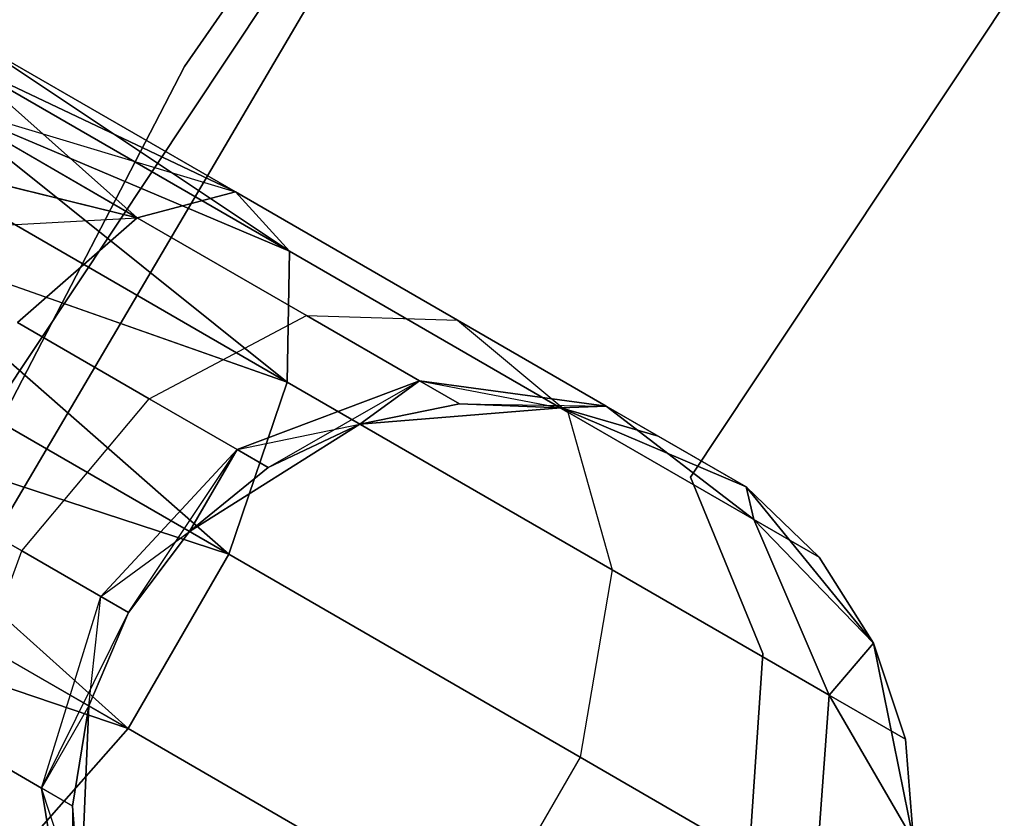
# Model space of a CAD drawing. Extents: x -91 to 91, y -91 to 262.
# Tile 298 of 480: x -53.47 to -51.13, y 30.25 to 32.15. Entities that reach past the tile are written whole.
import ezdxf

# ---------------------------------------------------------------- set-up
doc = ezdxf.new("R2010")
doc.units = 0
doc.header["$LTSCALE"] = 25.4
doc.layers.get('0').update_dxf_attribs({"linetype": 'CONTINUOUS'})

# ---------------------------------------------------------------- blocks, each defined once
blk = doc.blocks.new('ETE0_STL_1')
at = {"color": 0}
for p, q in [((-53.0791, 32.0407, 330.5076), (-48.4429, 38.6948, 330.5076)), ((-48.4429, 38.6948, 321.0076), (-53.0791, 32.0407, 321.0076)), ((-48.4429, 38.6948, 321.0076), (-53.0791, 32.0407, 321.0076)), ((-53.0791, 32.0407, 330.5076), (-48.4429, 38.6948, 330.5076)), ((-49.2803, 37.6225, 159.5), (-53.7694, 30.8683, 159.5)), ((-53.7694, 30.8683, 169), (-49.2803, 37.6225, 169)), ((-53.7694, 30.8683, 169), (-49.2803, 37.6225, 169)), ((-49.2803, 37.6225, 159.5), (-53.7694, 30.8683, 159.5)), ((-51.8768, 31.064, 164.5076), (-48.7645, 35.7519, 164.5076)), ((-48.7645, 35.7519, 162.5076), (-51.8768, 31.064, 162.5076)), ((-48.7645, 35.7519, 162.5076), (-51.8768, 31.064, 162.5076)), ((-51.8768, 31.064, 164.5076), (-48.7645, 35.7519, 164.5076)), ((-51.2281, 34.8351, 327.5076), (-55.3367, 27.8505, 327.5076)), ((-55.3367, 27.8505, 328.5076), (-51.2281, 34.8351, 328.5076)), ((-51.2281, 34.8351, 327.5076), (-55.3367, 27.8505, 327.5076)), ((-55.3367, 27.8505, 328.5076), (-51.2281, 34.8351, 328.5076)), ((-52.9582, 31.7422, 320.2712), (-53.5809, 32.1022, 320.1281)), ((-52.9582, 31.7422, 320.2712), (-53.5809, 32.1022, 319.8871)), ((-52.9582, 31.7422, 320.2712), (-53.5809, 32.1022, 320.1281)), ((-52.9582, 31.7422, 320.2712), (-53.5809, 32.1022, 319.8871)), ((-52.8297, 31.6013, 319.8322), (-53.5809, 32.1022, 319.8871)), ((-52.8297, 31.6013, 319.8322), (-53.5809, 32.1022, 319.8871)), ((-53.5809, 32.1022, 170.1281), (-52.9582, 31.7422, 169.744)), ((-53.5809, 32.1022, 169.8871), (-52.9582, 31.7422, 169.744)), ((-53.5809, 32.1022, 169.8871), (-52.9582, 31.7422, 169.744)), ((-53.5809, 32.1022, 170.1281), (-52.9582, 31.7422, 169.744)), ((-53.5809, 32.1022, 170.1281), (-52.8297, 31.6013, 170.183)), ((-53.5809, 32.1022, 170.1281), (-52.8297, 31.6013, 170.183)), ((-53.1914, 31.681, 320.6847), (-53.6098, 32.0522, 320.3622)), ((-53.1914, 31.681, 320.6847), (-53.6098, 32.0522, 320.3622)), ((-52.9582, 31.7422, 320.2712), (-53.6098, 32.0522, 320.3622)), ((-52.9582, 31.7422, 320.2712), (-53.6098, 32.0522, 320.3622)), ((-52.8297, 31.6013, 319.8322), (-53.6098, 32.0522, 319.653)), ((-52.8297, 31.6013, 319.8322), (-53.6098, 32.0522, 319.653)), ((-53.6098, 32.0522, 169.653), (-52.9582, 31.7422, 169.744)), ((-53.6098, 32.0522, 169.653), (-52.9582, 31.7422, 169.744)), ((-53.6098, 32.0522, 170.3622), (-52.8297, 31.6013, 170.183)), ((-53.6098, 32.0522, 170.3622), (-52.8297, 31.6013, 170.183)), ((-56.8072, 24.8384, 330.5076), (-53.0791, 32.0407, 330.5076)), ((-53.0791, 32.0407, 321.0076), (-56.8072, 24.8384, 321.0076)), ((-53.0791, 32.0407, 321.0076), (-56.8072, 24.8384, 321.0076)), ((-56.8072, 24.8384, 330.5076), (-53.0791, 32.0407, 330.5076)), ((-53.0791, 32.0407, 330.5076), (-53.0791, 32.0407, 321.0076)), ((-53.0791, 32.0407, 330.5076), (-53.0791, 32.0407, 321.0076)), ((-53.1914, 31.681, 320.6847), (-53.6658, 31.9552, 320.5757)), ((-53.1914, 31.681, 320.6847), (-53.6658, 31.9552, 320.5757)), ((-52.8297, 31.6013, 319.8322), (-53.6658, 31.9552, 319.4395)), ((-52.8297, 31.6013, 319.8322), (-53.6658, 31.9552, 319.4395)), ((-52.8352, 31.2904, 319.4683), (-53.6658, 31.9552, 319.4395)), ((-52.8352, 31.2904, 319.4683), (-53.6658, 31.9552, 319.4395)), ((-53.6658, 31.9552, 169.4395), (-53.1914, 31.681, 169.3306)), ((-53.6658, 31.9552, 169.4395), (-53.1914, 31.681, 169.3306)), ((-53.6658, 31.9552, 169.4395), (-52.9582, 31.7422, 169.744)), ((-53.6658, 31.9552, 169.4395), (-52.9582, 31.7422, 169.744)), ((-53.6658, 31.9552, 170.5757), (-52.8297, 31.6013, 170.183)), ((-53.6658, 31.9552, 170.5757), (-52.8297, 31.6013, 170.183)), ((-53.6658, 31.9552, 170.5757), (-52.8352, 31.2904, 170.5469)), ((-53.6658, 31.9552, 170.5757), (-52.8352, 31.2904, 170.5469)), ((-53.1914, 31.681, 320.6847), (-53.7458, 31.8168, 320.7561)), ((-53.1914, 31.681, 320.6847), (-53.7458, 31.8168, 320.7561)), ((-52.8352, 31.2904, 319.4683), (-53.7458, 31.8168, 319.2591)), ((-52.8352, 31.2904, 319.4683), (-53.7458, 31.8168, 319.2591)), ((-53.7458, 31.8168, 169.2591), (-53.1914, 31.681, 169.3306)), ((-53.7458, 31.8168, 169.2591), (-53.1914, 31.681, 169.3306)), ((-53.7458, 31.8168, 170.7561), (-52.8352, 31.2904, 170.5469)), ((-53.7458, 31.8168, 170.7561), (-52.8352, 31.2904, 170.5469)), ((-53.1914, 31.681, 320.6847), (-52.9582, 31.7422, 320.2712)), ((-53.1914, 31.681, 320.6847), (-52.9582, 31.7422, 320.2712)), ((-52.9582, 31.7422, 169.744), (-53.1914, 31.681, 169.3306)), ((-52.9582, 31.7422, 169.744), (-53.1914, 31.681, 169.3306)), ((-52.9582, 31.7422, 320.2712), (-52.8297, 31.6013, 319.8322)), ((-52.4303, 31.4371, 320.6786), (-52.9582, 31.7422, 320.2712)), ((-52.4303, 31.4371, 320.6786), (-52.9582, 31.7422, 320.2712)), ((-52.9582, 31.7422, 320.2712), (-52.8297, 31.6013, 319.8322)), ((-52.8297, 31.6013, 170.183), (-52.9582, 31.7422, 169.744)), ((-52.9582, 31.7422, 169.744), (-52.4303, 31.4371, 169.3366)), ((-52.9582, 31.7422, 169.744), (-52.4303, 31.4371, 169.3366)), ((-52.8297, 31.6013, 170.183), (-52.9582, 31.7422, 169.744)), ((-53.8451, 31.6451, 169.1222), (-53.1914, 31.681, 169.3306)), ((-53.8451, 31.6451, 169.1222), (-53.1914, 31.681, 169.3306)), ((-53.4759, 31.4316, 320.9779), (-53.1914, 31.681, 320.6847)), ((-53.4759, 31.4316, 320.9779), (-53.1914, 31.681, 320.6847)), ((-53.1914, 31.681, 169.3306), (-53.4759, 31.4316, 169.0373)), ((-53.1914, 31.681, 169.3306), (-53.4759, 31.4316, 169.0373)), ((-52.7892, 31.4485, 320.9951), (-53.1914, 31.681, 320.6847)), ((-52.7892, 31.4485, 320.9951), (-53.1914, 31.681, 320.6847)), ((-53.1914, 31.681, 169.3306), (-52.7892, 31.4485, 169.0201)), ((-53.1914, 31.681, 169.3306), (-52.7892, 31.4485, 169.0201)), ((-52.8352, 31.2904, 319.4683), (-53.8451, 31.6451, 319.1222)), ((-52.8352, 31.2904, 319.4683), (-53.8451, 31.6451, 319.1222)), ((-52.9736, 30.8809, 319.2628), (-53.8451, 31.6451, 319.1222)), ((-52.9736, 30.8809, 319.2628), (-53.8451, 31.6451, 319.1222)), ((-53.8451, 31.6451, 170.8931), (-52.8352, 31.2904, 170.5469)), ((-53.8451, 31.6451, 170.8931), (-52.8352, 31.2904, 170.5469)), ((-53.8451, 31.6451, 170.8931), (-52.9736, 30.8809, 170.7524)), ((-53.8451, 31.6451, 170.8931), (-52.9736, 30.8809, 170.7524)), ((-52.8297, 31.6013, 319.8322), (-52.8352, 31.2904, 319.4683)), ((-52.8297, 31.6013, 319.8322), (-52.8352, 31.2904, 319.4683)), ((-52.8352, 31.2904, 170.5469), (-52.8297, 31.6013, 170.183)), ((-52.8352, 31.2904, 170.5469), (-52.8297, 31.6013, 170.183)), ((-52.1683, 31.219, 320.3427), (-52.8297, 31.6013, 319.8322)), ((-52.1683, 31.219, 320.3427), (-52.8297, 31.6013, 319.8322)), ((-52.8297, 31.6013, 170.183), (-52.1683, 31.219, 169.6726)), ((-52.8297, 31.6013, 170.183), (-52.1683, 31.219, 169.6726)), ((-52.9736, 30.8809, 319.2628), (-53.9579, 31.4499, 319.0367)), ((-52.9736, 30.8809, 319.2628), (-53.9579, 31.4499, 319.0367)), ((-53.9579, 31.4499, 170.9785), (-52.9736, 30.8809, 170.7524)), ((-53.9579, 31.4499, 170.9785), (-52.9736, 30.8809, 170.7524)), ((-53.1628, 31.2507, 321.2195), (-52.7892, 31.4485, 320.9951)), ((-53.1628, 31.2507, 321.2195), (-52.7892, 31.4485, 320.9951)), ((-53.1628, 31.2507, 168.7957), (-52.7892, 31.4485, 169.0201)), ((-53.1628, 31.2507, 168.7957), (-52.7892, 31.4485, 169.0201)), ((-52.7892, 31.4485, 320.9951), (-52.4303, 31.4371, 320.6786)), ((-52.5205, 31.2932, 321.4596), (-52.7892, 31.4485, 320.9951)), ((-52.5205, 31.2932, 321.4596), (-52.7892, 31.4485, 320.9951)), ((-52.7892, 31.4485, 320.9951), (-52.4303, 31.4371, 320.6786)), ((-52.7892, 31.4485, 169.0201), (-52.5205, 31.2932, 168.5556)), ((-52.7892, 31.4485, 169.0201), (-52.5205, 31.2932, 168.5556)), ((-52.7892, 31.4485, 169.0201), (-52.4303, 31.4371, 169.3366)), ((-52.7892, 31.4485, 169.0201), (-52.4303, 31.4371, 169.3366)), ((-53.1628, 31.2507, 321.2195), (-53.4759, 31.4316, 320.9779)), ((-53.1628, 31.2507, 321.2195), (-53.4759, 31.4316, 320.9779)), ((-53.4759, 31.4316, 169.0373), (-53.1628, 31.2507, 168.7957)), ((-53.4759, 31.4316, 169.0373), (-53.1628, 31.2507, 168.7957)), ((-52.4303, 31.4371, 320.6786), (-52.1683, 31.219, 320.3427)), ((-52.0776, 31.2332, 321.2884), (-52.4303, 31.4371, 320.6786)), ((-52.0776, 31.2332, 321.2884), (-52.4303, 31.4371, 320.6786)), ((-52.4303, 31.4371, 320.6786), (-52.1683, 31.219, 320.3427)), ((-52.4303, 31.4371, 169.3366), (-52.0776, 31.2332, 168.7269)), ((-52.4303, 31.4371, 169.3366), (-52.0776, 31.2332, 168.7269)), ((-52.4303, 31.4371, 169.3366), (-52.1683, 31.219, 169.6726)), ((-52.4303, 31.4371, 169.3366), (-52.1683, 31.219, 169.6726)), ((-52.8352, 31.2904, 319.4683), (-52.9736, 30.8809, 319.2628)), ((-52.8352, 31.2904, 319.4683), (-52.9736, 30.8809, 319.2628)), ((-52.9736, 30.8809, 170.7524), (-52.8352, 31.2904, 170.5469)), ((-52.9736, 30.8809, 170.7524), (-52.8352, 31.2904, 170.5469)), ((-52.5205, 31.2932, 321.4596), (-52.9536, 31.1297, 321.5811)), ((-52.5205, 31.2932, 321.4596), (-52.9536, 31.1297, 321.5811)), ((-52.9536, 31.1297, 168.4341), (-52.5205, 31.2932, 168.5556)), ((-52.9536, 31.1297, 168.4341), (-52.5205, 31.2932, 168.5556)), ((-52.8802, 31.0873, 322.0076), (-52.5205, 31.2932, 321.4596)), ((-52.8802, 31.0873, 322.0076), (-52.5205, 31.2932, 321.4596)), ((-52.0632, 30.8442, 320.0641), (-52.8352, 31.2904, 319.4683)), ((-52.0632, 30.8442, 320.0641), (-52.8352, 31.2904, 319.4683)), ((-52.8352, 31.2904, 170.5469), (-52.0632, 30.8442, 169.9511)), ((-52.8352, 31.2904, 170.5469), (-52.0632, 30.8442, 169.9511)), ((-52.6623, 31.1905, 322.0076), (-52.5205, 31.2932, 321.4596)), ((-52.6623, 31.1905, 322.0076), (-52.5205, 31.2932, 321.4596)), ((-52.5205, 31.2932, 168.5556), (-52.6623, 31.1905, 168.0076)), ((-52.5205, 31.2932, 168.5556), (-52.6623, 31.1905, 168.0076)), ((-52.4261, 31.2386, 322.0076), (-52.5205, 31.2932, 321.4596)), ((-52.4261, 31.2386, 322.0076), (-52.5205, 31.2932, 321.4596)), ((-52.0776, 31.2332, 321.2884), (-52.5205, 31.2932, 321.4596)), ((-52.0776, 31.2332, 321.2884), (-52.5205, 31.2932, 321.4596)), ((-52.5205, 31.2932, 168.5556), (-52.4261, 31.2386, 168.0076)), ((-52.5205, 31.2932, 168.5556), (-52.4261, 31.2386, 168.0076)), ((-52.5205, 31.2932, 168.5556), (-52.1852, 31.2288, 168.0076)), ((-52.5205, 31.2932, 168.5556), (-52.1852, 31.2288, 168.0076)), ((-52.5205, 31.2932, 168.5556), (-52.0776, 31.2332, 168.7269)), ((-52.5205, 31.2932, 168.5556), (-52.0776, 31.2332, 168.7269)), ((-52.9736, 30.8809, 319.2628), (-54.0777, 31.2427, 319.0076)), ((-52.9736, 30.8809, 319.2628), (-54.0777, 31.2427, 319.0076)), ((-53.2132, 30.4665, 319.2628), (-54.0777, 31.2427, 319.0076)), ((-53.2132, 30.4665, 319.2628), (-54.0777, 31.2427, 319.0076)), ((-54.0777, 31.2427, 171.0076), (-52.9736, 30.8809, 170.7524)), ((-54.0777, 31.2427, 171.0076), (-52.9736, 30.8809, 170.7524)), ((-54.0777, 31.2427, 171.0076), (-53.2132, 30.4665, 170.7524)), ((-54.0777, 31.2427, 171.0076), (-53.2132, 30.4665, 170.7524)), ((-53.4655, 30.8889, 321.3005), (-53.1628, 31.2507, 321.2195)), ((-53.4655, 30.8889, 321.3005), (-53.1628, 31.2507, 321.2195)), ((-53.4655, 30.8889, 168.7147), (-53.1628, 31.2507, 168.7957)), ((-53.4655, 30.8889, 168.7147), (-53.1628, 31.2507, 168.7957)), ((-52.9536, 31.1297, 321.5811), (-53.1628, 31.2507, 321.2195)), ((-52.9536, 31.1297, 321.5811), (-53.1628, 31.2507, 321.2195)), ((-53.1628, 31.2507, 168.7957), (-52.9536, 31.1297, 168.4341)), ((-53.1628, 31.2507, 168.7957), (-52.9536, 31.1297, 168.4341)), ((-52.4261, 31.2386, 322.0076), (-52.6623, 31.1905, 327.5076)), ((-52.4261, 31.2386, 322.0076), (-52.6623, 31.1905, 322.0076)), ((-52.4261, 31.2386, 322.0076), (-52.6623, 31.1905, 327.5076)), ((-52.4261, 31.2386, 322.0076), (-52.6623, 31.1905, 322.0076)), ((-52.4261, 31.2386, 168.0076), (-52.6623, 31.1905, 168.0076)), ((-52.6623, 31.1905, 163.5076), (-52.4261, 31.2386, 168.0076)), ((-52.4261, 31.2386, 168.0076), (-52.6623, 31.1905, 168.0076)), ((-52.6623, 31.1905, 163.5076), (-52.4261, 31.2386, 168.0076)), ((-52.1852, 31.2288, 322.0076), (-52.4261, 31.2386, 322.0076)), ((-52.4261, 31.2386, 322.0076), (-52.1852, 31.2288, 327.5076)), ((-52.4261, 31.2386, 322.0076), (-52.1852, 31.2288, 327.5076)), ((-52.4261, 31.2386, 322.0076), (-52.0776, 31.2332, 321.2884)), ((-52.4261, 31.2386, 322.0076), (-52.0776, 31.2332, 321.2884)), ((-52.1852, 31.2288, 322.0076), (-52.4261, 31.2386, 322.0076)), ((-52.1852, 31.2288, 168.0076), (-52.4261, 31.2386, 168.0076)), ((-52.4261, 31.2386, 168.0076), (-52.1852, 31.2288, 163.5076)), ((-52.4261, 31.2386, 168.0076), (-52.1852, 31.2288, 163.5076)), ((-52.1852, 31.2288, 168.0076), (-52.4261, 31.2386, 168.0076)), ((-52.1852, 31.2288, 322.0076), (-52.0776, 31.2332, 321.2884)), ((-52.1852, 31.2288, 322.0076), (-52.0776, 31.2332, 321.2884)), ((-52.0776, 31.2332, 168.7269), (-52.1852, 31.2288, 168.0076)), ((-52.0776, 31.2332, 168.7269), (-52.1852, 31.2288, 168.0076)), ((-51.745, 31.0409, 322.0076), (-52.0776, 31.2332, 321.2884)), ((-51.9537, 31.1616, 322.0076), (-52.0776, 31.2332, 321.2884)), ((-51.9537, 31.1616, 322.0076), (-52.0776, 31.2332, 321.2884)), ((-51.745, 31.0409, 322.0076), (-52.0776, 31.2332, 321.2884)), ((-51.7264, 30.9635, 321.1065), (-52.0776, 31.2332, 321.2884)), ((-51.7264, 30.9635, 321.1065), (-52.0776, 31.2332, 321.2884)), ((-52.0776, 31.2332, 168.7269), (-51.9537, 31.1616, 168.0076)), ((-52.0776, 31.2332, 168.7269), (-51.745, 31.0409, 168.0076)), ((-52.0776, 31.2332, 168.7269), (-51.9537, 31.1616, 168.0076)), ((-52.0776, 31.2332, 168.7269), (-51.745, 31.0409, 168.0076)), ((-52.0776, 31.2332, 168.7269), (-51.7264, 30.9635, 168.9087)), ((-52.0776, 31.2332, 168.7269), (-51.7264, 30.9635, 168.9087)), ((-52.1852, 31.2288, 327.5076), (-52.6623, 31.1905, 327.5076)), ((-52.6623, 31.1905, 163.5076), (-52.1852, 31.2288, 163.5076)), ((-52.1852, 31.2288, 327.5076), (-52.6623, 31.1905, 327.5076)), ((-52.6623, 31.1905, 163.5076), (-52.1852, 31.2288, 163.5076)), ((-51.745, 31.0409, 327.5076), (-52.1852, 31.2288, 327.5076)), ((-52.1852, 31.2288, 163.5076), (-51.745, 31.0409, 163.5076)), ((-51.9537, 31.1616, 322.0076), (-52.1852, 31.2288, 327.5076)), ((-51.745, 31.0409, 327.5076), (-52.1852, 31.2288, 327.5076)), ((-51.9537, 31.1616, 322.0076), (-52.1852, 31.2288, 322.0076)), ((-52.1852, 31.2288, 322.0076), (-52.1852, 31.2288, 327.5076)), ((-51.9537, 31.1616, 322.0076), (-52.1852, 31.2288, 327.5076)), ((-52.1852, 31.2288, 322.0076), (-52.1852, 31.2288, 327.5076)), ((-51.9537, 31.1616, 322.0076), (-52.1852, 31.2288, 322.0076)), ((-51.9537, 31.1616, 168.0076), (-52.1852, 31.2288, 168.0076)), ((-52.1852, 31.2288, 163.5076), (-51.9537, 31.1616, 168.0076)), ((-52.1852, 31.2288, 163.5076), (-51.745, 31.0409, 163.5076)), ((-52.1852, 31.2288, 168.0076), (-52.1852, 31.2288, 163.5076)), ((-52.1852, 31.2288, 168.0076), (-52.1852, 31.2288, 163.5076)), ((-51.9537, 31.1616, 168.0076), (-52.1852, 31.2288, 168.0076)), ((-52.1852, 31.2288, 163.5076), (-51.9537, 31.1616, 168.0076)), ((-52.1683, 31.219, 320.3427), (-52.0632, 30.8442, 320.0641)), ((-51.7264, 30.9635, 321.1065), (-52.1683, 31.219, 320.3427)), ((-51.7264, 30.9635, 321.1065), (-52.1683, 31.219, 320.3427)), ((-52.1683, 31.219, 320.3427), (-52.0632, 30.8442, 320.0641)), ((-52.1683, 31.219, 169.6726), (-51.7264, 30.9635, 168.9087)), ((-52.1683, 31.219, 169.6726), (-51.7264, 30.9635, 168.9087)), ((-52.1683, 31.219, 169.6726), (-52.0632, 30.8442, 169.9511)), ((-52.1683, 31.219, 169.6726), (-52.0632, 30.8442, 169.9511)), ((-52.6623, 31.1905, 327.5076), (-53.067, 30.9349, 327.5076)), ((-53.067, 30.9349, 163.5076), (-52.6623, 31.1905, 163.5076)), ((-52.6623, 31.1905, 327.5076), (-53.067, 30.9349, 327.5076)), ((-53.067, 30.9349, 163.5076), (-52.6623, 31.1905, 163.5076)), ((-52.9536, 31.1297, 168.4341), (-52.6623, 31.1905, 168.0076)), ((-52.9536, 31.1297, 168.4341), (-52.6623, 31.1905, 168.0076)), ((-52.6623, 31.1905, 322.0076), (-52.8802, 31.0873, 322.0076)), ((-52.8802, 31.0873, 322.0076), (-52.6623, 31.1905, 327.5076)), ((-52.8802, 31.0873, 322.0076), (-52.6623, 31.1905, 327.5076)), ((-52.6623, 31.1905, 322.0076), (-52.8802, 31.0873, 322.0076)), ((-52.6623, 31.1905, 168.0076), (-52.8802, 31.0873, 168.0076)), ((-52.8802, 31.0873, 168.0076), (-52.6623, 31.1905, 163.5076)), ((-52.8802, 31.0873, 168.0076), (-52.6623, 31.1905, 163.5076)), ((-52.6623, 31.1905, 168.0076), (-52.8802, 31.0873, 168.0076)), ((-52.6623, 31.1905, 322.0076), (-52.6623, 31.1905, 327.5076)), ((-52.6623, 31.1905, 322.0076), (-52.6623, 31.1905, 327.5076)), ((-52.6623, 31.1905, 168.0076), (-52.6623, 31.1905, 163.5076)), ((-52.6623, 31.1905, 168.0076), (-52.6623, 31.1905, 163.5076)), ((-51.9537, 31.1616, 322.0076), (-51.745, 31.0409, 327.5076)), ((-51.9537, 31.1616, 322.0076), (-51.745, 31.0409, 327.5076)), ((-51.9537, 31.1616, 168.0076), (-51.745, 31.0409, 163.5076)), ((-51.9537, 31.1616, 168.0076), (-51.745, 31.0409, 163.5076)), ((-52.9536, 31.1297, 321.5811), (-53.2778, 30.7804, 321.6249)), ((-52.9536, 31.1297, 321.5811), (-53.2778, 30.7804, 321.6249)), ((-53.2778, 30.7804, 168.3903), (-52.9536, 31.1297, 168.4341)), ((-53.2778, 30.7804, 168.3903), (-52.9536, 31.1297, 168.4341)), ((-53.2119, 30.7423, 322.0076), (-52.9536, 31.1297, 321.5811)), ((-53.2119, 30.7423, 322.0076), (-52.9536, 31.1297, 321.5811)), ((-53.067, 30.9349, 322.0076), (-52.9536, 31.1297, 321.5811)), ((-53.067, 30.9349, 322.0076), (-52.9536, 31.1297, 321.5811)), ((-52.9536, 31.1297, 168.4341), (-53.067, 30.9349, 168.0076)), ((-52.9536, 31.1297, 168.4341), (-53.067, 30.9349, 168.0076)), ((-52.8802, 31.0873, 322.0076), (-52.9536, 31.1297, 321.5811)), ((-52.8802, 31.0873, 322.0076), (-52.9536, 31.1297, 321.5811)), ((-52.9536, 31.1297, 168.4341), (-52.8802, 31.0873, 168.0076)), ((-52.9536, 31.1297, 168.4341), (-52.8802, 31.0873, 168.0076)), ((-52.8802, 31.0873, 322.0076), (-53.067, 30.9349, 327.5076)), ((-52.8802, 31.0873, 322.0076), (-53.067, 30.9349, 327.5076)), ((-52.8802, 31.0873, 322.0076), (-53.067, 30.9349, 322.0076)), ((-52.8802, 31.0873, 322.0076), (-53.067, 30.9349, 322.0076)), ((-52.8802, 31.0873, 168.0076), (-53.067, 30.9349, 168.0076)), ((-53.067, 30.9349, 163.5076), (-52.8802, 31.0873, 168.0076)), ((-52.8802, 31.0873, 168.0076), (-53.067, 30.9349, 168.0076)), ((-53.067, 30.9349, 163.5076), (-52.8802, 31.0873, 168.0076)), ((-53.7464, 31.0512, 321.0837), (-53.4655, 30.8889, 321.3005)), ((-53.7464, 31.0512, 321.0837), (-53.4655, 30.8889, 321.3005)), ((-53.4655, 30.8889, 168.7147), (-53.7464, 31.0512, 168.9315)), ((-53.4655, 30.8889, 168.7147), (-53.7464, 31.0512, 168.9315)), ((-51.7051, 30.645, 164.5076), (-51.8768, 31.064, 164.5076)), ((-51.8768, 31.064, 164.5076), (-51.8768, 31.064, 162.5076)), ((-51.8768, 31.064, 162.5076), (-51.7051, 30.645, 162.5076)), ((-51.8768, 31.064, 164.5076), (-51.8768, 31.064, 162.5076)), ((-51.8768, 31.064, 162.5076), (-51.7051, 30.645, 162.5076)), ((-51.7051, 30.645, 164.5076), (-51.8768, 31.064, 164.5076)), ((-53.2132, 30.4665, 319.2628), (-54.1975, 31.0355, 319.0367)), ((-53.2132, 30.4665, 319.2628), (-54.1975, 31.0355, 319.0367)), ((-54.1975, 31.0355, 170.9785), (-53.2132, 30.4665, 170.7524)), ((-54.1975, 31.0355, 170.9785), (-53.2132, 30.4665, 170.7524)), ((-51.4425, 30.67, 327.5076), (-51.745, 31.0409, 327.5076)), ((-51.745, 31.0409, 163.5076), (-51.4425, 30.67, 163.5076)), ((-51.5712, 30.8738, 322.0076), (-51.745, 31.0409, 327.5076)), ((-51.4425, 30.67, 327.5076), (-51.745, 31.0409, 327.5076)), ((-51.5712, 30.8738, 322.0076), (-51.745, 31.0409, 322.0076)), ((-51.745, 31.0409, 322.0076), (-51.745, 31.0409, 327.5076)), ((-51.5712, 30.8738, 322.0076), (-51.745, 31.0409, 327.5076)), ((-51.745, 31.0409, 322.0076), (-51.745, 31.0409, 327.5076)), ((-51.745, 31.0409, 322.0076), (-51.7264, 30.9635, 321.1065)), ((-51.5712, 30.8738, 322.0076), (-51.745, 31.0409, 322.0076)), ((-51.745, 31.0409, 322.0076), (-51.7264, 30.9635, 321.1065)), ((-51.745, 31.0409, 168.0076), (-51.745, 31.0409, 163.5076)), ((-51.7264, 30.9635, 168.9087), (-51.745, 31.0409, 168.0076)), ((-51.7264, 30.9635, 168.9087), (-51.745, 31.0409, 168.0076)), ((-51.5712, 30.8738, 168.0076), (-51.745, 31.0409, 168.0076)), ((-51.745, 31.0409, 163.5076), (-51.5712, 30.8738, 168.0076)), ((-51.745, 31.0409, 163.5076), (-51.4425, 30.67, 163.5076)), ((-51.745, 31.0409, 168.0076), (-51.745, 31.0409, 163.5076)), ((-51.5712, 30.8738, 168.0076), (-51.745, 31.0409, 168.0076)), ((-51.745, 31.0409, 163.5076), (-51.5712, 30.8738, 168.0076)), ((-51.5712, 30.8738, 322.0076), (-51.7264, 30.9635, 321.1065)), ((-51.5712, 30.8738, 322.0076), (-51.7264, 30.9635, 321.1065)), ((-51.4425, 30.67, 322.0076), (-51.7264, 30.9635, 321.1065)), ((-51.4425, 30.67, 322.0076), (-51.7264, 30.9635, 321.1065)), ((-51.5474, 30.546, 320.9558), (-51.7264, 30.9635, 321.1065)), ((-51.5474, 30.546, 320.9558), (-51.7264, 30.9635, 321.1065)), ((-51.7264, 30.9635, 168.9087), (-51.5712, 30.8738, 168.0076)), ((-51.7264, 30.9635, 168.9087), (-51.5712, 30.8738, 168.0076)), ((-51.7264, 30.9635, 168.9087), (-51.4425, 30.67, 168.0076)), ((-51.7264, 30.9635, 168.9087), (-51.4425, 30.67, 168.0076)), ((-51.7264, 30.9635, 168.9087), (-51.5474, 30.546, 169.0594)), ((-51.7264, 30.9635, 168.9087), (-51.5474, 30.546, 169.0594)), ((-53.2778, 30.7804, 168.3903), (-53.067, 30.9349, 168.0076)), ((-53.2778, 30.7804, 168.3903), (-53.067, 30.9349, 168.0076)), ((-53.067, 30.9349, 327.5076), (-53.2119, 30.7423, 327.5076)), ((-53.2119, 30.7423, 163.5076), (-53.067, 30.9349, 163.5076)), ((-53.067, 30.9349, 322.0076), (-53.2119, 30.7423, 322.0076)), ((-53.067, 30.9349, 327.5076), (-53.2119, 30.7423, 327.5076)), ((-53.067, 30.9349, 322.0076), (-53.2119, 30.7423, 322.0076)), ((-53.067, 30.9349, 168.0076), (-53.2119, 30.7423, 168.0076)), ((-53.067, 30.9349, 168.0076), (-53.2119, 30.7423, 168.0076)), ((-53.2119, 30.7423, 163.5076), (-53.067, 30.9349, 163.5076)), ((-53.067, 30.9349, 322.0076), (-53.067, 30.9349, 327.5076)), ((-53.067, 30.9349, 322.0076), (-53.067, 30.9349, 327.5076)), ((-53.067, 30.9349, 168.0076), (-53.067, 30.9349, 163.5076)), ((-53.067, 30.9349, 168.0076), (-53.067, 30.9349, 163.5076)), ((-53.628, 30.446, 321.2195), (-53.4655, 30.8889, 321.3005)), ((-53.628, 30.446, 321.2195), (-53.4655, 30.8889, 321.3005)), ((-53.628, 30.446, 168.7957), (-53.4655, 30.8889, 168.7147)), ((-53.628, 30.446, 168.7957), (-53.4655, 30.8889, 168.7147)), ((-53.4655, 30.8889, 321.3005), (-53.2778, 30.7804, 321.6249)), ((-53.4655, 30.8889, 321.3005), (-53.2778, 30.7804, 321.6249)), ((-53.2778, 30.7804, 168.3903), (-53.4655, 30.8889, 168.7147)), ((-53.2778, 30.7804, 168.3903), (-53.4655, 30.8889, 168.7147)), ((-52.9736, 30.8809, 319.2628), (-53.2132, 30.4665, 319.2628)), ((-52.9736, 30.8809, 319.2628), (-53.2132, 30.4665, 319.2628)), ((-53.2132, 30.4665, 170.7524), (-52.9736, 30.8809, 170.7524)), ((-53.2132, 30.4665, 170.7524), (-52.9736, 30.8809, 170.7524)), ((-52.1392, 30.3986, 319.9068), (-52.9736, 30.8809, 319.2628)), ((-52.1392, 30.3986, 319.9068), (-52.9736, 30.8809, 319.2628)), ((-52.9736, 30.8809, 170.7524), (-52.1392, 30.3986, 170.1084)), ((-52.9736, 30.8809, 170.7524), (-52.1392, 30.3986, 170.1084)), ((-51.4425, 30.67, 322.0076), (-51.5712, 30.8738, 322.0076)), ((-51.5712, 30.8738, 322.0076), (-51.4425, 30.67, 327.5076)), ((-51.5712, 30.8738, 322.0076), (-51.4425, 30.67, 327.5076)), ((-51.4425, 30.67, 322.0076), (-51.5712, 30.8738, 322.0076)), ((-51.4425, 30.67, 168.0076), (-51.5712, 30.8738, 168.0076)), ((-51.5712, 30.8738, 168.0076), (-51.4425, 30.67, 163.5076)), ((-51.5712, 30.8738, 168.0076), (-51.4425, 30.67, 163.5076)), ((-51.4425, 30.67, 168.0076), (-51.5712, 30.8738, 168.0076)), ((-53.2132, 30.4665, 319.2628), (-54.3103, 30.8404, 319.1222)), ((-53.2132, 30.4665, 319.2628), (-54.3103, 30.8404, 319.1222)), ((-54.3103, 30.8404, 170.8931), (-53.2132, 30.4665, 170.7524)), ((-54.3103, 30.8404, 170.8931), (-53.2132, 30.4665, 170.7524)), ((-52.0632, 30.8442, 320.0641), (-52.1392, 30.3986, 319.9068)), ((-52.0632, 30.8442, 320.0641), (-52.1392, 30.3986, 319.9068)), ((-52.0632, 30.8442, 169.9511), (-52.1392, 30.3986, 170.1084)), ((-52.0632, 30.8442, 169.9511), (-52.1392, 30.3986, 170.1084)), ((-51.5474, 30.546, 320.9558), (-52.0632, 30.8442, 320.0641)), ((-51.5474, 30.546, 320.9558), (-52.0632, 30.8442, 320.0641)), ((-52.0632, 30.8442, 169.9511), (-51.5474, 30.546, 169.0594)), ((-52.0632, 30.8442, 169.9511), (-51.5474, 30.546, 169.0594)), ((-53.4188, 30.3251, 321.5811), (-53.2778, 30.7804, 321.6249)), ((-53.4188, 30.3251, 321.5811), (-53.2778, 30.7804, 321.6249)), ((-53.4188, 30.3251, 168.4341), (-53.2778, 30.7804, 168.3903)), ((-53.4188, 30.3251, 168.4341), (-53.2778, 30.7804, 168.3903)), ((-53.3066, 30.5205, 322.0076), (-53.2778, 30.7804, 321.6249)), ((-53.3066, 30.5205, 322.0076), (-53.2778, 30.7804, 321.6249)), ((-53.2778, 30.7804, 321.6249), (-53.2119, 30.7423, 322.0076)), ((-53.2778, 30.7804, 321.6249), (-53.2119, 30.7423, 322.0076)), ((-53.2119, 30.7423, 168.0076), (-53.2778, 30.7804, 168.3903)), ((-53.2119, 30.7423, 168.0076), (-53.2778, 30.7804, 168.3903)), ((-53.4188, 30.3251, 168.4341), (-53.2119, 30.7423, 168.0076)), ((-53.4188, 30.3251, 168.4341), (-53.2119, 30.7423, 168.0076)), ((-53.2119, 30.7423, 327.5076), (-53.3066, 30.5205, 327.5076)), ((-53.3066, 30.5205, 163.5076), (-53.2119, 30.7423, 163.5076)), ((-53.2119, 30.7423, 322.0076), (-53.3066, 30.5205, 322.0076)), ((-53.2119, 30.7423, 327.5076), (-53.3066, 30.5205, 327.5076)), ((-53.2119, 30.7423, 322.0076), (-53.3066, 30.5205, 322.0076)), ((-53.2119, 30.7423, 168.0076), (-53.3066, 30.5205, 168.0076)), ((-53.2119, 30.7423, 168.0076), (-53.3066, 30.5205, 168.0076)), ((-53.3066, 30.5205, 163.5076), (-53.2119, 30.7423, 163.5076)), ((-53.2119, 30.7423, 322.0076), (-53.2119, 30.7423, 327.5076)), ((-53.2119, 30.7423, 322.0076), (-53.2119, 30.7423, 327.5076)), ((-53.2119, 30.7423, 168.0076), (-53.2119, 30.7423, 163.5076)), ((-53.2119, 30.7423, 168.0076), (-53.2119, 30.7423, 163.5076)), ((-51.4425, 30.67, 322.0076), (-51.5474, 30.546, 320.9558)), ((-51.4425, 30.67, 322.0076), (-51.5474, 30.546, 320.9558)), ((-51.5474, 30.546, 169.0594), (-51.4425, 30.67, 168.0076)), ((-51.5474, 30.546, 169.0594), (-51.4425, 30.67, 168.0076)), ((-51.347, 30.201, 327.5076), (-51.4425, 30.67, 327.5076)), ((-51.4425, 30.67, 163.5076), (-51.347, 30.201, 163.5076)), ((-51.3663, 30.4413, 322.0076), (-51.4425, 30.67, 327.5076)), ((-51.347, 30.201, 327.5076), (-51.4425, 30.67, 327.5076)), ((-51.3663, 30.4413, 322.0076), (-51.4425, 30.67, 322.0076)), ((-51.4425, 30.67, 322.0076), (-51.4425, 30.67, 327.5076)), ((-51.3663, 30.4413, 322.0076), (-51.4425, 30.67, 327.5076)), ((-51.4425, 30.67, 322.0076), (-51.4425, 30.67, 327.5076)), ((-51.3663, 30.4413, 322.0076), (-51.4425, 30.67, 322.0076)), ((-51.3663, 30.4413, 168.0076), (-51.4425, 30.67, 168.0076)), ((-51.4425, 30.67, 163.5076), (-51.3663, 30.4413, 168.0076)), ((-51.4425, 30.67, 163.5076), (-51.347, 30.201, 163.5076)), ((-51.4425, 30.67, 168.0076), (-51.4425, 30.67, 163.5076)), ((-51.4425, 30.67, 168.0076), (-51.4425, 30.67, 163.5076)), ((-51.3663, 30.4413, 168.0076), (-51.4425, 30.67, 168.0076)), ((-51.4425, 30.67, 163.5076), (-51.3663, 30.4413, 168.0076)), ((-51.7358, 30.1933, 164.5076), (-51.7051, 30.645, 164.5076)), ((-51.7051, 30.645, 162.5076), (-51.7358, 30.1933, 162.5076)), ((-51.7051, 30.645, 162.5076), (-51.7358, 30.1933, 162.5076)), ((-51.7358, 30.1933, 164.5076), (-51.7051, 30.645, 164.5076)), ((-51.7051, 30.645, 164.5076), (-51.7051, 30.645, 162.5076)), ((-51.7051, 30.645, 164.5076), (-51.7051, 30.645, 162.5076)), ((-51.5816, 30.0762, 320.8707), (-51.5474, 30.546, 320.9558)), ((-51.5816, 30.0762, 320.8707), (-51.5474, 30.546, 320.9558)), ((-51.5474, 30.546, 169.0594), (-51.5816, 30.0762, 169.1445)), ((-51.5474, 30.546, 169.0594), (-51.5816, 30.0762, 169.1445)), ((-51.3663, 30.4413, 322.0076), (-51.5474, 30.546, 320.9558)), ((-51.3663, 30.4413, 322.0076), (-51.5474, 30.546, 320.9558)), ((-51.347, 30.201, 322.0076), (-51.5474, 30.546, 320.9558)), ((-51.347, 30.201, 322.0076), (-51.5474, 30.546, 320.9558)), ((-51.5474, 30.546, 169.0594), (-51.3663, 30.4413, 168.0076)), ((-51.5474, 30.546, 169.0594), (-51.3663, 30.4413, 168.0076)), ((-51.5474, 30.546, 169.0594), (-51.347, 30.201, 168.0076)), ((-51.5474, 30.546, 169.0594), (-51.347, 30.201, 168.0076)), ((-53.3066, 30.5205, 322.0076), (-53.4188, 30.3251, 321.5811)), ((-53.3066, 30.5205, 322.0076), (-53.4188, 30.3251, 321.5811)), ((-53.3066, 30.5205, 168.0076), (-53.4188, 30.3251, 168.4341)), ((-53.3066, 30.5205, 168.0076), (-53.4188, 30.3251, 168.4341)), ((-53.3066, 30.5205, 322.0076), (-53.3454, 30.2826, 322.0076)), ((-53.3454, 30.2826, 322.0076), (-53.3066, 30.5205, 327.5076)), ((-53.3454, 30.2826, 322.0076), (-53.3066, 30.5205, 327.5076)), ((-53.3066, 30.5205, 322.0076), (-53.3454, 30.2826, 322.0076)), ((-53.3066, 30.5205, 168.0076), (-53.3454, 30.2826, 168.0076)), ((-53.3454, 30.2826, 168.0076), (-53.3066, 30.5205, 163.5076)), ((-53.3454, 30.2826, 168.0076), (-53.3066, 30.5205, 163.5076)), ((-53.3066, 30.5205, 168.0076), (-53.3454, 30.2826, 168.0076)), ((-53.3066, 30.5205, 327.5076), (-53.3261, 30.0423, 327.5076)), ((-53.3261, 30.0423, 163.5076), (-53.3066, 30.5205, 163.5076)), ((-53.3066, 30.5205, 327.5076), (-53.3261, 30.0423, 327.5076)), ((-53.3261, 30.0423, 163.5076), (-53.3066, 30.5205, 163.5076)), ((-53.3066, 30.5205, 322.0076), (-53.3066, 30.5205, 327.5076)), ((-53.3066, 30.5205, 322.0076), (-53.3066, 30.5205, 327.5076)), ((-53.3066, 30.5205, 168.0076), (-53.3066, 30.5205, 163.5076)), ((-53.3066, 30.5205, 168.0076), (-53.3066, 30.5205, 163.5076)), ((-53.2132, 30.4665, 319.2628), (-53.499, 30.1422, 319.4683)), ((-53.2132, 30.4665, 319.2628), (-53.499, 30.1422, 319.4683)), ((-53.499, 30.1422, 170.5469), (-53.2132, 30.4665, 170.7524)), ((-53.499, 30.1422, 170.5469), (-53.2132, 30.4665, 170.7524)), ((-52.3787, 29.9842, 319.9068), (-53.2132, 30.4665, 319.2628)), ((-52.3787, 29.9842, 319.9068), (-53.2132, 30.4665, 319.2628)), ((-53.2132, 30.4665, 170.7524), (-52.3787, 29.9842, 170.1084)), ((-53.2132, 30.4665, 170.7524), (-52.3787, 29.9842, 170.1084)), ((-53.4188, 30.3251, 321.5811), (-53.628, 30.446, 321.2195)), ((-53.4188, 30.3251, 321.5811), (-53.628, 30.446, 321.2195)), ((-53.628, 30.446, 168.7957), (-53.4188, 30.3251, 168.4341)), ((-53.628, 30.446, 168.7957), (-53.4188, 30.3251, 168.4341)), ((-51.347, 30.201, 322.0076), (-51.3663, 30.4413, 322.0076)), ((-51.3663, 30.4413, 322.0076), (-51.347, 30.201, 327.5076)), ((-51.3663, 30.4413, 322.0076), (-51.347, 30.201, 327.5076)), ((-51.347, 30.201, 322.0076), (-51.3663, 30.4413, 322.0076)), ((-51.347, 30.201, 168.0076), (-51.3663, 30.4413, 168.0076)), ((-51.3663, 30.4413, 168.0076), (-51.347, 30.201, 163.5076)), ((-51.3663, 30.4413, 168.0076), (-51.347, 30.201, 163.5076)), ((-51.347, 30.201, 168.0076), (-51.3663, 30.4413, 168.0076)), ((-52.1392, 30.3986, 319.9068), (-52.3787, 29.9842, 319.9068)), ((-52.1392, 30.3986, 319.9068), (-52.3787, 29.9842, 319.9068)), ((-52.1392, 30.3986, 170.1084), (-52.3787, 29.9842, 170.1084)), ((-52.1392, 30.3986, 170.1084), (-52.3787, 29.9842, 170.1084)), ((-51.5816, 30.0762, 320.8707), (-52.1392, 30.3986, 319.9068)), ((-51.5816, 30.0762, 320.8707), (-52.1392, 30.3986, 319.9068)), ((-52.1392, 30.3986, 170.1084), (-51.5816, 30.0762, 169.1445)), ((-52.1392, 30.3986, 170.1084), (-51.5816, 30.0762, 169.1445)), ((-53.3442, 29.8681, 321.4596), (-53.4188, 30.3251, 321.5811)), ((-53.3261, 30.0423, 322.0076), (-53.4188, 30.3251, 321.5811)), ((-53.3442, 29.8681, 321.4596), (-53.4188, 30.3251, 321.5811)), ((-53.3261, 30.0423, 322.0076), (-53.4188, 30.3251, 321.5811)), ((-53.3454, 30.2826, 322.0076), (-53.4188, 30.3251, 321.5811)), ((-53.3454, 30.2826, 322.0076), (-53.4188, 30.3251, 321.5811)), ((-53.4188, 30.3251, 168.4341), (-53.3442, 29.8681, 168.5556)), ((-53.3454, 30.2826, 168.0076), (-53.4188, 30.3251, 168.4341)), ((-53.3454, 30.2826, 168.0076), (-53.4188, 30.3251, 168.4341)), ((-53.4188, 30.3251, 168.4341), (-53.3442, 29.8681, 168.5556)), ((-53.3454, 30.2826, 322.0076), (-53.3261, 30.0423, 327.5076)), ((-53.3454, 30.2826, 322.0076), (-53.3261, 30.0423, 322.0076)), ((-53.3454, 30.2826, 322.0076), (-53.3261, 30.0423, 327.5076)), ((-53.3454, 30.2826, 322.0076), (-53.3261, 30.0423, 322.0076)), ((-53.3454, 30.2826, 168.0076), (-53.3442, 29.8681, 168.5556)), ((-53.3454, 30.2826, 168.0076), (-53.3442, 29.8681, 168.5556)), ((-53.3454, 30.2826, 168.0076), (-53.3261, 30.0423, 168.0076)), ((-53.3261, 30.0423, 163.5076), (-53.3454, 30.2826, 168.0076)), ((-53.3454, 30.2826, 168.0076), (-53.3261, 30.0423, 168.0076)), ((-53.3261, 30.0423, 163.5076), (-53.3454, 30.2826, 168.0076))]:
    blk.add_line(p, q, dxfattribs=at)

msp = doc.modelspace()

# ---------------------------------------------------------------- block references
at = {"color": 253}
msp.add_blockref('ETE0_STL_1', (0, 0), dxfattribs=at)

doc.saveas('drawing.dxf')
